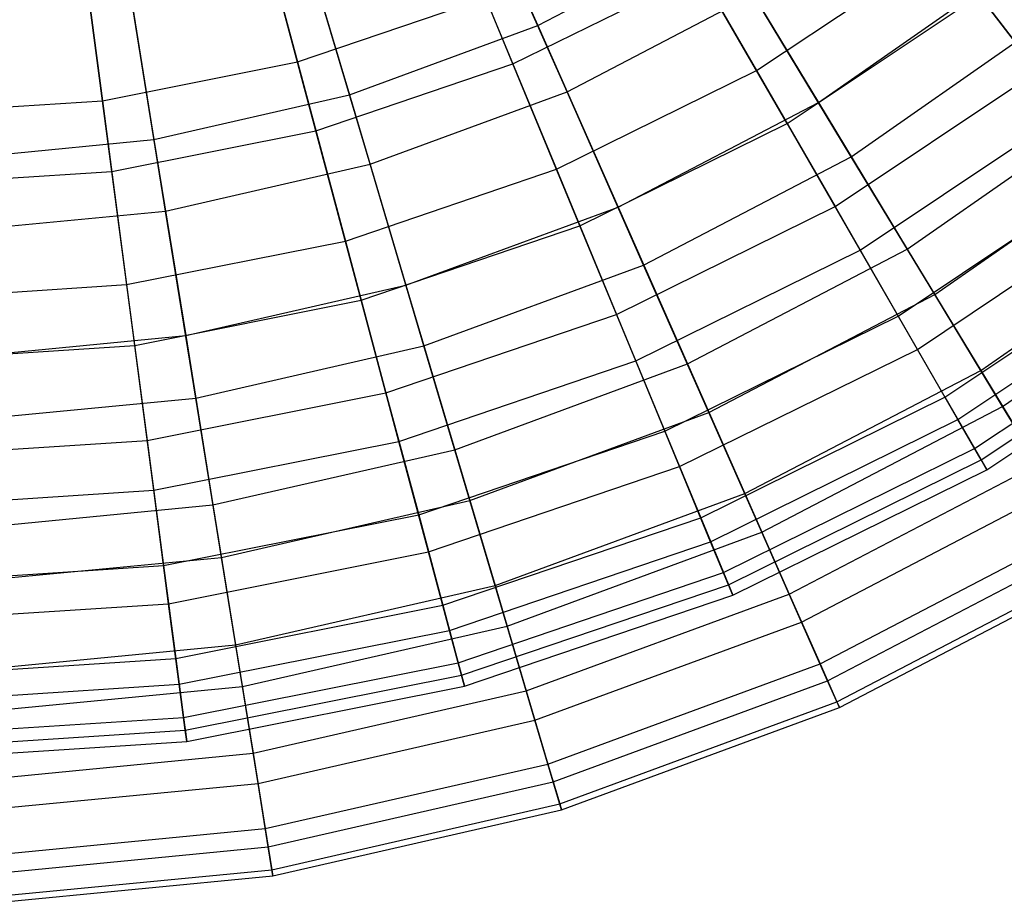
# Model space of a CAD drawing. Extents: x 0.2 to 40.1, y -6.7 to 6.7.
# Tile 393 of 516: x 27 to 28, y 1.1 to 2. Entities that reach past the tile are written whole.
import ezdxf

# ---------------------------------------------------------------- set-up
doc = ezdxf.new("R2010")
doc.units = 0
doc.header["$MEASUREMENT"] = 0
doc.layers.get('0').update_dxf_attribs({"color": 13, "linetype": 'CONTINUOUS'})

# ---------------------------------------------------------------- blocks, each defined once
blk = doc.blocks.new('SNOWBALL_XIV_PM3_STL')
at = {"color": 0}
for p, q in [((27.4361, 2.1939, 0.9599), (27.5281, 1.9862, 1.1442)), ((27.4361, 2.1939, 0.9599), (27.5281, 1.9862, 1.1442)), ((27.2268, 2.1571, 1.0634), (27.2825, 1.9492, 1.258)), ((27.2268, 2.1571, 1.0634), (27.2825, 1.9492, 1.258)), ((27.2711, 2.1332, 0.9599), (27.3358, 1.9154, 1.1442)), ((27.2711, 2.1332, 0.9599), (27.3358, 1.9154, 1.1442)), ((27.5027, 1.9471, 4.4242), (27.4238, 2.1374, 4.6286)), ((27.5027, 1.9471, 4.4242), (27.4238, 2.1374, 4.6286)), ((27.0553, 2.123, 1.0634), (27.0834, 1.9095, 1.258)), ((27.0553, 2.123, 1.0634), (27.0834, 1.9095, 1.258)), ((27.558, 1.9186, 4.5506), (27.4693, 2.1189, 4.7446)), ((27.558, 1.9186, 4.5506), (27.4693, 2.1189, 4.7446)), ((27.6568, 2.1042, 1.258), (27.7515, 1.9403, 1.478)), ((27.6568, 2.1042, 1.258), (27.7515, 1.9403, 1.478)), ((27.0998, 2.0941, 0.9599), (27.136, 1.8698, 1.1442)), ((27.0998, 2.0941, 0.9599), (27.136, 1.8698, 1.1442)), ((27.3014, 1.8787, 4.4242), (27.248, 2.0778, 4.6286)), ((27.3014, 1.8787, 4.4242), (27.248, 2.0778, 4.6286)), ((27.5281, 1.9862, 1.1442), (27.7097, 2.0809, 1.1442)), ((27.5281, 1.9862, 1.1442), (27.7097, 2.0809, 1.1442)), ((27.7097, 2.0809, 1.1442), (27.8148, 1.9076, 1.3552)), ((27.7097, 2.0809, 1.1442), (27.8148, 1.9076, 1.3552)), ((27.7515, 1.9403, 1.478), (27.9409, 2.0668, 1.478)), ((27.7515, 1.9403, 1.478), (27.9409, 2.0668, 1.478)), ((27.9409, 2.0668, 1.478), (28.0385, 1.9396, 1.7199)), ((27.9409, 2.0668, 1.478), (28.0385, 1.9396, 1.7199)), ((27.3568, 1.8446, 4.5506), (27.2945, 2.0545, 4.7446)), ((27.3568, 1.8446, 4.5506), (27.2945, 2.0545, 4.7446)), ((27.0929, 1.8373, 4.4242), (27.066, 2.0416, 4.6286)), ((27.0929, 1.8373, 4.4242), (27.066, 2.0416, 4.6286)), ((27.5027, 1.9471, 4.4242), (27.6933, 2.0411, 4.4242)), ((27.5027, 1.9471, 4.4242), (27.6933, 2.0411, 4.4242)), ((27.7828, 1.8861, 4.1958), (27.6933, 2.0411, 4.4242)), ((27.7828, 1.8861, 4.1958), (27.6933, 2.0411, 4.4242)), ((27.8148, 1.9076, 1.3552), (28.0041, 2.0397, 1.3552)), ((27.8148, 1.9076, 1.3552), (28.0041, 2.0397, 1.3552)), ((27.1478, 1.7969, 4.5506), (27.1129, 2.0131, 4.7446)), ((27.1478, 1.7969, 4.5506), (27.1129, 2.0131, 4.7446)), ((27.2825, 1.9492, 1.258), (27.4748, 2.0144, 1.258)), ((27.2825, 1.9492, 1.258), (27.4748, 2.0144, 1.258)), ((27.4748, 2.0144, 1.258), (27.5472, 1.8395, 1.478)), ((27.4748, 2.0144, 1.258), (27.5472, 1.8395, 1.478)), ((27.558, 1.9186, 4.5506), (27.748, 2.0178, 4.5506)), ((27.558, 1.9186, 4.5506), (27.748, 2.0178, 4.5506)), ((27.8482, 1.8524, 4.3311), (27.748, 2.0178, 4.5506)), ((27.8482, 1.8524, 4.3311), (27.748, 2.0178, 4.5506)), ((27.7828, 1.8861, 4.1958), (27.979, 2.0172, 4.1958)), ((27.7828, 1.8861, 4.1958), (27.979, 2.0172, 4.1958)), ((28.0697, 1.8989, 3.9468), (27.979, 2.0172, 4.1958)), ((28.0697, 1.8989, 3.9468), (27.979, 2.0172, 4.1958)), ((27.3358, 1.9154, 1.1442), (27.5281, 1.9862, 1.1442)), ((27.3358, 1.9154, 1.1442), (27.5281, 1.9862, 1.1442)), ((27.5281, 1.9862, 1.1442), (27.6101, 1.8009, 1.3552)), ((27.5281, 1.9862, 1.1442), (27.6101, 1.8009, 1.3552)), ((27.8482, 1.8524, 4.3311), (28.0444, 1.9893, 4.3311)), ((27.8482, 1.8524, 4.3311), (28.0444, 1.9893, 4.3311)), ((27.0834, 1.9095, 1.258), (27.2825, 1.9492, 1.258)), ((27.0834, 1.9095, 1.258), (27.2825, 1.9492, 1.258)), ((27.2825, 1.9492, 1.258), (27.3315, 1.7663, 1.478)), ((27.2825, 1.9492, 1.258), (27.3315, 1.7663, 1.478)), ((27.3014, 1.8787, 4.4242), (27.5027, 1.9471, 4.4242)), ((27.3014, 1.8787, 4.4242), (27.5027, 1.9471, 4.4242)), ((27.5711, 1.7817, 4.1958), (27.5027, 1.9471, 4.4242)), ((27.5711, 1.7817, 4.1958), (27.5027, 1.9471, 4.4242)), ((27.5472, 1.8395, 1.478), (27.7515, 1.9403, 1.478)), ((27.5472, 1.8395, 1.478), (27.7515, 1.9403, 1.478)), ((27.7515, 1.9403, 1.478), (27.8317, 1.8014, 1.7199)), ((27.7515, 1.9403, 1.478), (27.8317, 1.8014, 1.7199)), ((27.8317, 1.8014, 1.7199), (28.0385, 1.9396, 1.7199)), ((27.8317, 1.8014, 1.7199), (28.0385, 1.9396, 1.7199)), ((27.136, 1.8698, 1.1442), (27.3358, 1.9154, 1.1442)), ((27.136, 1.8698, 1.1442), (27.3358, 1.9154, 1.1442)), ((27.3358, 1.9154, 1.1442), (27.3934, 1.7211, 1.3552)), ((27.3358, 1.9154, 1.1442), (27.3934, 1.7211, 1.3552)), ((27.3568, 1.8446, 4.5506), (27.558, 1.9186, 4.5506)), ((27.3568, 1.8446, 4.5506), (27.558, 1.9186, 4.5506)), ((27.6362, 1.7418, 4.3311), (27.558, 1.9186, 4.5506)), ((27.6362, 1.7418, 4.3311), (27.558, 1.9186, 4.5506)), ((26.8808, 1.8963, 1.258), (27.0834, 1.9095, 1.258)), ((26.8808, 1.8963, 1.258), (27.0834, 1.9095, 1.258)), ((27.0834, 1.9095, 1.258), (27.1081, 1.7219, 1.478)), ((27.0834, 1.9095, 1.258), (27.1081, 1.7219, 1.478)), ((27.6101, 1.8009, 1.3552), (27.8148, 1.9076, 1.3552)), ((27.6101, 1.8009, 1.3552), (27.8148, 1.9076, 1.3552)), ((27.8148, 1.9076, 1.3552), (27.9055, 1.758, 1.5896)), ((27.8148, 1.9076, 1.3552), (27.9055, 1.758, 1.5896)), ((27.9055, 1.758, 1.5896), (28.1133, 1.9029, 1.5896)), ((27.9055, 1.758, 1.5896), (28.1133, 1.9029, 1.5896)), ((27.8573, 1.757, 3.9468), (28.0697, 1.8989, 3.9468)), ((27.8573, 1.757, 3.9468), (28.0697, 1.8989, 3.9468)), ((27.5711, 1.7817, 4.1958), (27.7828, 1.8861, 4.1958)), ((27.5711, 1.7817, 4.1958), (27.7828, 1.8861, 4.1958)), ((27.8573, 1.757, 3.9468), (27.7828, 1.8861, 4.1958)), ((27.8573, 1.757, 3.9468), (27.7828, 1.8861, 4.1958)), ((27.0929, 1.8373, 4.4242), (27.3014, 1.8787, 4.4242)), ((27.0929, 1.8373, 4.4242), (27.3014, 1.8787, 4.4242)), ((27.3477, 1.7059, 4.1958), (27.3014, 1.8787, 4.4242)), ((27.3477, 1.7059, 4.1958), (27.3014, 1.8787, 4.4242)), ((26.9321, 1.8501, 1.1442), (27.136, 1.8698, 1.1442)), ((26.9321, 1.8501, 1.1442), (27.136, 1.8698, 1.1442)), ((27.136, 1.8698, 1.1442), (27.1684, 1.6697, 1.3552)), ((27.136, 1.8698, 1.1442), (27.1684, 1.6697, 1.3552)), ((27.6362, 1.7418, 4.3311), (27.8482, 1.8524, 4.3311)), ((27.6362, 1.7418, 4.3311), (27.8482, 1.8524, 4.3311)), ((27.9336, 1.7116, 4.0893), (27.8482, 1.8524, 4.3311)), ((27.9336, 1.7116, 4.0893), (27.8482, 1.8524, 4.3311)), ((27.9336, 1.7116, 4.0893), (28.1471, 1.8605, 4.0893)), ((27.9336, 1.7116, 4.0893), (28.1471, 1.8605, 4.0893)), ((27.1478, 1.7969, 4.5506), (27.3568, 1.8446, 4.5506)), ((27.1478, 1.7969, 4.5506), (27.3568, 1.8446, 4.5506)), ((27.4118, 1.6592, 4.3311), (27.3568, 1.8446, 4.5506)), ((27.4118, 1.6592, 4.3311), (27.3568, 1.8446, 4.5506)), ((26.8808, 1.8234, 4.4242), (27.0929, 1.8373, 4.4242)), ((26.8808, 1.8234, 4.4242), (27.0929, 1.8373, 4.4242)), ((27.1163, 1.6598, 4.1958), (27.0929, 1.8373, 4.4242)), ((27.1163, 1.6598, 4.1958), (27.0929, 1.8373, 4.4242)), ((27.3315, 1.7663, 1.478), (27.5472, 1.8395, 1.478)), ((27.3315, 1.7663, 1.478), (27.5472, 1.8395, 1.478)), ((27.5472, 1.8395, 1.478), (27.6086, 1.6913, 1.7199)), ((27.5472, 1.8395, 1.478), (27.6086, 1.6913, 1.7199)), ((27.8962, 1.6897, 1.9798), (28.1171, 1.8372, 1.9798)), ((27.8962, 1.6897, 1.9798), (28.1171, 1.8372, 1.9798)), ((27.3934, 1.7211, 1.3552), (27.6101, 1.8009, 1.3552)), ((27.3934, 1.7211, 1.3552), (27.6101, 1.8009, 1.3552)), ((27.6086, 1.6913, 1.7199), (27.8317, 1.8014, 1.7199)), ((27.6086, 1.6913, 1.7199), (27.8317, 1.8014, 1.7199)), ((27.6101, 1.8009, 1.3552), (27.6809, 1.6408, 1.5896)), ((27.6101, 1.8009, 1.3552), (27.6809, 1.6408, 1.5896)), ((27.8317, 1.8014, 1.7199), (27.8962, 1.6897, 1.9798)), ((27.8317, 1.8014, 1.7199), (27.8962, 1.6897, 1.9798)), ((27.9158, 1.6557, 3.6812), (28.1409, 1.8062, 3.6812)), ((27.9158, 1.6557, 3.6812), (28.1409, 1.8062, 3.6812)), ((26.9344, 1.7763, 4.5506), (27.1478, 1.7969, 4.5506)), ((26.9344, 1.7763, 4.5506), (27.1478, 1.7969, 4.5506)), ((27.1787, 1.606, 4.3311), (27.1478, 1.7969, 4.5506)), ((27.1787, 1.606, 4.3311), (27.1478, 1.7969, 4.5506)), ((27.3477, 1.7059, 4.1958), (27.5711, 1.7817, 4.1958)), ((27.3477, 1.7059, 4.1958), (27.5711, 1.7817, 4.1958)), ((27.6282, 1.644, 3.9468), (27.5711, 1.7817, 4.1958)), ((27.6282, 1.644, 3.9468), (27.5711, 1.7817, 4.1958)), ((27.9805, 1.6342, 1.8439), (28.2035, 1.7897, 1.8439)), ((27.9805, 1.6342, 1.8439), (28.2035, 1.7897, 1.8439)), ((27.1081, 1.7219, 1.478), (27.3315, 1.7663, 1.478)), ((27.1081, 1.7219, 1.478), (27.3315, 1.7663, 1.478)), ((27.3315, 1.7663, 1.478), (27.373, 1.6114, 1.7199)), ((27.3315, 1.7663, 1.478), (27.373, 1.6114, 1.7199)), ((27.944, 1.6069, 2.2538), (28.1752, 1.7614, 2.2538)), ((27.944, 1.6069, 2.2538), (28.1752, 1.7614, 2.2538)), ((27.6282, 1.644, 3.9468), (27.8573, 1.757, 3.9468)), ((27.6282, 1.644, 3.9468), (27.8573, 1.757, 3.9468)), ((27.6809, 1.6408, 1.5896), (27.9055, 1.758, 1.5896)), ((27.6809, 1.6408, 1.5896), (27.9055, 1.758, 1.5896)), ((27.9158, 1.6557, 3.6812), (27.8573, 1.757, 3.9468)), ((27.9158, 1.6557, 3.6812), (27.8573, 1.757, 3.9468)), ((27.9055, 1.758, 1.5896), (27.9805, 1.6342, 1.8439)), ((27.9055, 1.758, 1.5896), (27.9805, 1.6342, 1.8439)), ((28.0029, 1.5974, 3.829), (28.2303, 1.7561, 3.829)), ((28.0029, 1.5974, 3.829), (28.2303, 1.7561, 3.829)), ((27.4118, 1.6592, 4.3311), (27.6362, 1.7418, 4.3311)), ((27.4118, 1.6592, 4.3311), (27.6362, 1.7418, 4.3311)), ((27.7029, 1.5912, 4.0893), (27.6362, 1.7418, 4.3311)), ((27.7029, 1.5912, 4.0893), (27.6362, 1.7418, 4.3311)), ((27.9572, 1.584, 3.4031), (28.1913, 1.7404, 3.4031)), ((27.9572, 1.584, 3.4031), (28.1913, 1.7404, 3.4031)), ((26.8808, 1.707, 1.478), (27.1081, 1.7219, 1.478)), ((26.8808, 1.707, 1.478), (27.1081, 1.7219, 1.478)), ((27.1081, 1.7219, 1.478), (27.129, 1.5628, 1.7199)), ((27.1081, 1.7219, 1.478), (27.129, 1.5628, 1.7199)), ((27.1684, 1.6697, 1.3552), (27.3934, 1.7211, 1.3552)), ((27.1684, 1.6697, 1.3552), (27.3934, 1.7211, 1.3552)), ((27.3934, 1.7211, 1.3552), (27.4432, 1.5533, 1.5896)), ((27.3934, 1.7211, 1.3552), (27.4432, 1.5533, 1.5896)), ((27.7029, 1.5912, 4.0893), (27.9336, 1.7116, 4.0893)), ((27.7029, 1.5912, 4.0893), (27.9336, 1.7116, 4.0893)), ((28.0029, 1.5974, 3.829), (27.9336, 1.7116, 4.0893)), ((28.0029, 1.5974, 3.829), (27.9336, 1.7116, 4.0893)), ((27.9743, 1.5544, 2.5376), (28.2122, 1.7133, 2.5376)), ((27.9743, 1.5544, 2.5376), (28.2122, 1.7133, 2.5376)), ((27.1163, 1.6598, 4.1958), (27.3477, 1.7059, 4.1958)), ((27.1163, 1.6598, 4.1958), (27.3477, 1.7059, 4.1958)), ((27.3863, 1.5618, 3.9468), (27.3477, 1.7059, 4.1958)), ((27.3863, 1.5618, 3.9468), (27.3477, 1.7059, 4.1958)), ((27.981, 1.5428, 3.1168), (28.2203, 1.7027, 3.1168)), ((27.981, 1.5428, 3.1168), (28.2203, 1.7027, 3.1168)), ((27.373, 1.6114, 1.7199), (27.6086, 1.6913, 1.7199)), ((27.373, 1.6114, 1.7199), (27.6086, 1.6913, 1.7199)), ((27.6086, 1.6913, 1.7199), (27.6579, 1.5722, 1.9798)), ((27.6086, 1.6913, 1.7199), (27.6579, 1.5722, 1.9798)), ((27.9867, 1.5329, 2.8268), (28.2272, 1.6936, 2.8268)), ((27.9867, 1.5329, 2.8268), (28.2272, 1.6936, 2.8268)), ((27.6579, 1.5722, 1.9798), (27.8962, 1.6897, 1.9798)), ((27.6579, 1.5722, 1.9798), (27.8962, 1.6897, 1.9798)), ((27.8962, 1.6897, 1.9798), (27.944, 1.6069, 2.2538)), ((27.8962, 1.6897, 1.9798), (27.944, 1.6069, 2.2538)), ((26.9386, 1.6476, 1.3552), (27.1684, 1.6697, 1.3552)), ((26.9386, 1.6476, 1.3552), (27.1684, 1.6697, 1.3552)), ((27.1684, 1.6697, 1.3552), (27.1963, 1.497, 1.5896)), ((27.1684, 1.6697, 1.3552), (27.1963, 1.497, 1.5896)), ((26.8808, 1.6444, 4.1958), (27.1163, 1.6598, 4.1958)), ((26.8808, 1.6444, 4.1958), (27.1163, 1.6598, 4.1958)), ((27.1357, 1.512, 3.9468), (27.1163, 1.6598, 4.1958)), ((27.1357, 1.512, 3.9468), (27.1163, 1.6598, 4.1958)), ((27.1787, 1.606, 4.3311), (27.4118, 1.6592, 4.3311)), ((27.1787, 1.606, 4.3311), (27.4118, 1.6592, 4.3311)), ((27.4587, 1.5014, 4.0893), (27.4118, 1.6592, 4.3311)), ((27.4587, 1.5014, 4.0893), (27.4118, 1.6592, 4.3311)), ((27.6729, 1.536, 3.6812), (27.9158, 1.6557, 3.6812)), ((27.6729, 1.536, 3.6812), (27.9158, 1.6557, 3.6812)), ((27.9572, 1.584, 3.4031), (27.9158, 1.6557, 3.6812)), ((27.9572, 1.584, 3.4031), (27.9158, 1.6557, 3.6812)), ((27.3863, 1.5618, 3.9468), (27.6282, 1.644, 3.9468)), ((27.3863, 1.5618, 3.9468), (27.6282, 1.644, 3.9468)), ((27.4432, 1.5533, 1.5896), (27.6809, 1.6408, 1.5896)), ((27.4432, 1.5533, 1.5896), (27.6809, 1.6408, 1.5896)), ((27.6729, 1.536, 3.6812), (27.6282, 1.644, 3.9468)), ((27.6729, 1.536, 3.6812), (27.6282, 1.644, 3.9468)), ((27.6809, 1.6408, 1.5896), (27.7395, 1.5085, 1.8439)), ((27.6809, 1.6408, 1.5896), (27.7395, 1.5085, 1.8439)), ((27.7395, 1.5085, 1.8439), (27.9805, 1.6342, 1.8439)), ((27.7395, 1.5085, 1.8439), (27.9805, 1.6342, 1.8439)), ((27.9805, 1.6342, 1.8439), (28.0387, 1.5383, 2.1141)), ((27.9805, 1.6342, 1.8439), (28.0387, 1.5383, 2.1141)), ((27.129, 1.5628, 1.7199), (27.373, 1.6114, 1.7199)), ((27.129, 1.5628, 1.7199), (27.373, 1.6114, 1.7199)), ((27.373, 1.6114, 1.7199), (27.4064, 1.4868, 1.9798)), ((27.373, 1.6114, 1.7199), (27.4064, 1.4868, 1.9798)), ((26.9406, 1.5831, 4.3311), (27.1787, 1.606, 4.3311)), ((26.9406, 1.5831, 4.3311), (27.1787, 1.606, 4.3311)), ((27.2049, 1.4434, 4.0893), (27.1787, 1.606, 4.3311)), ((27.2049, 1.4434, 4.0893), (27.1787, 1.606, 4.3311)), ((27.6945, 1.4839, 2.2538), (27.944, 1.6069, 2.2538)), ((27.6945, 1.4839, 2.2538), (27.944, 1.6069, 2.2538)), ((27.944, 1.6069, 2.2538), (27.9743, 1.5544, 2.5376)), ((27.944, 1.6069, 2.2538), (27.9743, 1.5544, 2.5376)), ((27.4587, 1.5014, 4.0893), (27.7029, 1.5912, 4.0893)), ((27.4587, 1.5014, 4.0893), (27.7029, 1.5912, 4.0893)), ((27.7569, 1.4691, 3.829), (27.7029, 1.5912, 4.0893)), ((27.7569, 1.4691, 3.829), (27.7029, 1.5912, 4.0893)), ((27.7569, 1.4691, 3.829), (28.0029, 1.5974, 3.829)), ((27.7569, 1.4691, 3.829), (28.0029, 1.5974, 3.829)), ((28.0549, 1.5116, 3.5541), (28.0029, 1.5974, 3.829)), ((28.0549, 1.5116, 3.5541), (28.0029, 1.5974, 3.829)), ((27.7046, 1.4594, 3.4031), (27.9572, 1.584, 3.4031)), ((27.7046, 1.4594, 3.4031), (27.9572, 1.584, 3.4031)), ((27.981, 1.5428, 3.1168), (27.9572, 1.584, 3.4031)), ((27.981, 1.5428, 3.1168), (27.9572, 1.584, 3.4031)), ((27.4064, 1.4868, 1.9798), (27.6579, 1.5722, 1.9798)), ((27.4064, 1.4868, 1.9798), (27.6579, 1.5722, 1.9798)), ((27.6579, 1.5722, 1.9798), (27.6945, 1.4839, 2.2538)), ((27.6579, 1.5722, 1.9798), (27.6945, 1.4839, 2.2538)), ((26.8808, 1.5466, 1.7199), (27.129, 1.5628, 1.7199)), ((26.8808, 1.5466, 1.7199), (27.129, 1.5628, 1.7199)), ((27.129, 1.5628, 1.7199), (27.1459, 1.435, 1.9798)), ((27.129, 1.5628, 1.7199), (27.1459, 1.435, 1.9798)), ((27.1357, 1.512, 3.9468), (27.3863, 1.5618, 3.9468)), ((27.1357, 1.512, 3.9468), (27.3863, 1.5618, 3.9468)), ((27.4165, 1.4489, 3.6812), (27.3863, 1.5618, 3.9468)), ((27.4165, 1.4489, 3.6812), (27.3863, 1.5618, 3.9468)), ((27.1963, 1.497, 1.5896), (27.4432, 1.5533, 1.5896)), ((27.1963, 1.497, 1.5896), (27.4432, 1.5533, 1.5896)), ((27.4432, 1.5533, 1.5896), (27.4844, 1.4146, 1.8439)), ((27.4432, 1.5533, 1.5896), (27.4844, 1.4146, 1.8439)), ((27.7177, 1.4278, 2.5376), (27.9743, 1.5544, 2.5376)), ((27.7177, 1.4278, 2.5376), (27.9743, 1.5544, 2.5376)), ((27.9743, 1.5544, 2.5376), (27.9867, 1.5329, 2.8268)), ((27.9743, 1.5544, 2.5376), (27.9867, 1.5329, 2.8268)), ((27.7228, 1.4155, 3.1168), (27.981, 1.5428, 3.1168)), ((27.7228, 1.4155, 3.1168), (27.981, 1.5428, 3.1168)), ((27.9867, 1.5329, 2.8268), (27.981, 1.5428, 3.1168)), ((27.9867, 1.5329, 2.8268), (27.981, 1.5428, 3.1168)), ((27.4165, 1.4489, 3.6812), (27.6729, 1.536, 3.6812)), ((27.4165, 1.4489, 3.6812), (27.6729, 1.536, 3.6812)), ((27.7046, 1.4594, 3.4031), (27.6729, 1.536, 3.6812)), ((27.7046, 1.4594, 3.4031), (27.6729, 1.536, 3.6812)), ((27.7272, 1.4049, 2.8268), (27.9867, 1.5329, 2.8268)), ((27.7272, 1.4049, 2.8268), (27.9867, 1.5329, 2.8268)), ((27.7849, 1.4059, 2.1141), (28.0387, 1.5383, 2.1141)), ((27.7849, 1.4059, 2.1141), (28.0387, 1.5383, 2.1141)), ((26.8808, 1.4953, 3.9468), (27.1357, 1.512, 3.9468)), ((26.8808, 1.4953, 3.9468), (27.1357, 1.512, 3.9468)), ((27.151, 1.3961, 3.6812), (27.1357, 1.512, 3.9468)), ((27.151, 1.3961, 3.6812), (27.1357, 1.512, 3.9468)), ((27.7976, 1.3774, 3.5541), (28.0549, 1.5116, 3.5541)), ((27.7976, 1.3774, 3.5541), (28.0549, 1.5116, 3.5541)), ((27.2049, 1.4434, 4.0893), (27.4587, 1.5014, 4.0893)), ((27.2049, 1.4434, 4.0893), (27.4587, 1.5014, 4.0893)), ((27.4967, 1.3733, 3.829), (27.4587, 1.5014, 4.0893)), ((27.4967, 1.3733, 3.829), (27.4587, 1.5014, 4.0893)), ((27.4844, 1.4146, 1.8439), (27.7395, 1.5085, 1.8439)), ((27.4844, 1.4146, 1.8439), (27.7395, 1.5085, 1.8439)), ((27.7395, 1.5085, 1.8439), (27.7849, 1.4059, 2.1141)), ((27.7395, 1.5085, 1.8439), (27.7849, 1.4059, 2.1141)), ((26.9442, 1.4726, 1.5896), (27.1963, 1.497, 1.5896)), ((26.9442, 1.4726, 1.5896), (27.1963, 1.497, 1.5896)), ((27.1963, 1.497, 1.5896), (27.2194, 1.3541, 1.8439)), ((27.1963, 1.497, 1.5896), (27.2194, 1.3541, 1.8439)), ((27.1459, 1.435, 1.9798), (27.4064, 1.4868, 1.9798)), ((27.1459, 1.435, 1.9798), (27.4064, 1.4868, 1.9798)), ((27.4064, 1.4868, 1.9798), (27.4311, 1.3945, 2.2538)), ((27.4064, 1.4868, 1.9798), (27.4311, 1.3945, 2.2538)), ((27.4311, 1.3945, 2.2538), (27.6945, 1.4839, 2.2538)), ((27.4311, 1.3945, 2.2538), (27.6945, 1.4839, 2.2538)), ((27.6945, 1.4839, 2.2538), (27.7177, 1.4278, 2.5376)), ((27.6945, 1.4839, 2.2538), (27.7177, 1.4278, 2.5376)), ((27.4967, 1.3733, 3.829), (27.7569, 1.4691, 3.829)), ((27.4967, 1.3733, 3.829), (27.7569, 1.4691, 3.829)), ((27.7976, 1.3774, 3.5541), (27.7569, 1.4691, 3.829)), ((27.7976, 1.3774, 3.5541), (27.7569, 1.4691, 3.829)), ((27.8165, 1.3347, 2.3961), (28.0791, 1.4717, 2.3961)), ((27.8165, 1.3347, 2.3961), (28.0791, 1.4717, 2.3961)), ((27.438, 1.3689, 3.4031), (27.7046, 1.4594, 3.4031)), ((27.438, 1.3689, 3.4031), (27.7046, 1.4594, 3.4031)), ((27.7228, 1.4155, 3.1168), (27.7046, 1.4594, 3.4031)), ((27.7228, 1.4155, 3.1168), (27.7046, 1.4594, 3.4031)), ((27.151, 1.3961, 3.6812), (27.4165, 1.4489, 3.6812)), ((27.151, 1.3961, 3.6812), (27.4165, 1.4489, 3.6812)), ((27.438, 1.3689, 3.4031), (27.4165, 1.4489, 3.6812)), ((27.438, 1.3689, 3.4031), (27.4165, 1.4489, 3.6812)), ((27.8241, 1.3174, 3.269), (28.0889, 1.4555, 3.269)), ((27.8241, 1.3174, 3.269), (28.0889, 1.4555, 3.269)), ((26.9459, 1.4185, 4.0893), (27.2049, 1.4434, 4.0893)), ((26.9459, 1.4185, 4.0893), (27.2049, 1.4434, 4.0893)), ((27.2263, 1.3116, 3.829), (27.2049, 1.4434, 4.0893)), ((27.2263, 1.3116, 3.829), (27.2049, 1.4434, 4.0893)), ((26.8808, 1.4176, 1.9798), (27.1459, 1.435, 1.9798)), ((26.8808, 1.4176, 1.9798), (27.1459, 1.435, 1.9798)), ((27.1459, 1.435, 1.9798), (27.1583, 1.3402, 2.2538)), ((27.1459, 1.435, 1.9798), (27.1583, 1.3402, 2.2538)), ((27.8336, 1.2959, 2.6855), (28.1011, 1.4354, 2.6855)), ((27.8336, 1.2959, 2.6855), (28.1011, 1.4354, 2.6855)), ((27.8362, 1.2901, 2.978), (28.1044, 1.43, 2.978)), ((27.8362, 1.2901, 2.978), (28.1044, 1.43, 2.978)), ((27.4468, 1.3359, 2.5376), (27.7177, 1.4278, 2.5376)), ((27.4468, 1.3359, 2.5376), (27.7177, 1.4278, 2.5376)), ((27.7177, 1.4278, 2.5376), (27.7272, 1.4049, 2.8268)), ((27.7177, 1.4278, 2.5376), (27.7272, 1.4049, 2.8268)), ((27.2194, 1.3541, 1.8439), (27.4844, 1.4146, 1.8439)), ((27.2194, 1.3541, 1.8439), (27.4844, 1.4146, 1.8439)), ((27.4503, 1.323, 3.1168), (27.7228, 1.4155, 3.1168)), ((27.4503, 1.323, 3.1168), (27.7228, 1.4155, 3.1168)), ((27.4844, 1.4146, 1.8439), (27.5163, 1.3071, 2.1141)), ((27.4844, 1.4146, 1.8439), (27.5163, 1.3071, 2.1141)), ((27.7272, 1.4049, 2.8268), (27.7228, 1.4155, 3.1168)), ((27.7272, 1.4049, 2.8268), (27.7228, 1.4155, 3.1168)), ((27.4533, 1.3119, 2.8268), (27.7272, 1.4049, 2.8268)), ((27.4533, 1.3119, 2.8268), (27.7272, 1.4049, 2.8268)), ((27.5163, 1.3071, 2.1141), (27.7849, 1.4059, 2.1141)), ((27.5163, 1.3071, 2.1141), (27.7849, 1.4059, 2.1141)), ((27.7849, 1.4059, 2.1141), (27.8165, 1.3347, 2.3961)), ((27.7849, 1.4059, 2.1141), (27.8165, 1.3347, 2.3961)), ((26.8808, 1.3784, 3.6812), (27.151, 1.3961, 3.6812)), ((26.8808, 1.3784, 3.6812), (27.151, 1.3961, 3.6812)), ((27.1618, 1.314, 3.4031), (27.151, 1.3961, 3.6812)), ((27.1618, 1.314, 3.4031), (27.151, 1.3961, 3.6812)), ((27.1583, 1.3402, 2.2538), (27.4311, 1.3945, 2.2538)), ((27.1583, 1.3402, 2.2538), (27.4311, 1.3945, 2.2538)), ((27.4311, 1.3945, 2.2538), (27.4468, 1.3359, 2.5376)), ((27.4311, 1.3945, 2.2538), (27.4468, 1.3359, 2.5376)), ((27.1618, 1.314, 3.4031), (27.438, 1.3689, 3.4031)), ((27.1618, 1.314, 3.4031), (27.438, 1.3689, 3.4031)), ((27.2263, 1.3116, 3.829), (27.4967, 1.3733, 3.829)), ((27.2263, 1.3116, 3.829), (27.4967, 1.3733, 3.829)), ((27.4503, 1.323, 3.1168), (27.438, 1.3689, 3.4031)), ((27.4503, 1.323, 3.1168), (27.438, 1.3689, 3.4031)), ((27.5252, 1.2771, 3.5541), (27.4967, 1.3733, 3.829)), ((27.5252, 1.2771, 3.5541), (27.4967, 1.3733, 3.829)), ((27.5252, 1.2771, 3.5541), (27.7976, 1.3774, 3.5541)), ((27.5252, 1.2771, 3.5541), (27.7976, 1.3774, 3.5541)), ((27.8241, 1.3174, 3.269), (27.7976, 1.3774, 3.5541)), ((27.8241, 1.3174, 3.269), (27.7976, 1.3774, 3.5541)), ((26.9488, 1.328, 1.8439), (27.2194, 1.3541, 1.8439)), ((26.9488, 1.328, 1.8439), (27.2194, 1.3541, 1.8439)), ((27.2194, 1.3541, 1.8439), (27.2373, 1.2434, 2.1141)), ((27.2194, 1.3541, 1.8439), (27.2373, 1.2434, 2.1141)), ((26.8808, 1.322, 2.2538), (27.1583, 1.3402, 2.2538)), ((26.8808, 1.322, 2.2538), (27.1583, 1.3402, 2.2538)), ((27.1583, 1.3402, 2.2538), (27.1663, 1.2801, 2.5376)), ((27.1583, 1.3402, 2.2538), (27.1663, 1.2801, 2.5376)), ((27.1663, 1.2801, 2.5376), (27.4468, 1.3359, 2.5376)), ((27.1663, 1.2801, 2.5376), (27.4468, 1.3359, 2.5376)), ((27.4468, 1.3359, 2.5376), (27.4533, 1.3119, 2.8268)), ((27.4468, 1.3359, 2.5376), (27.4533, 1.3119, 2.8268)), ((27.5385, 1.2324, 2.3961), (27.8165, 1.3347, 2.3961)), ((27.5385, 1.2324, 2.3961), (27.8165, 1.3347, 2.3961)), ((27.8165, 1.3347, 2.3961), (27.8336, 1.2959, 2.6855)), ((27.8165, 1.3347, 2.3961), (27.8336, 1.2959, 2.6855)), ((27.168, 1.2669, 3.1168), (27.4503, 1.323, 3.1168)), ((27.168, 1.2669, 3.1168), (27.4503, 1.323, 3.1168)), ((27.4533, 1.3119, 2.8268), (27.4503, 1.323, 3.1168)), ((27.4533, 1.3119, 2.8268), (27.4503, 1.323, 3.1168)), ((26.8808, 1.2956, 3.4031), (27.1618, 1.314, 3.4031)), ((26.8808, 1.2956, 3.4031), (27.1618, 1.314, 3.4031)), ((26.9502, 1.285, 3.829), (27.2263, 1.3116, 3.829)), ((26.9502, 1.285, 3.829), (27.2263, 1.3116, 3.829)), ((27.168, 1.2669, 3.1168), (27.1618, 1.314, 3.4031)), ((27.168, 1.2669, 3.1168), (27.1618, 1.314, 3.4031)), ((27.1695, 1.2555, 2.8268), (27.4533, 1.3119, 2.8268)), ((27.1695, 1.2555, 2.8268), (27.4533, 1.3119, 2.8268)), ((27.2423, 1.2126, 3.5541), (27.2263, 1.3116, 3.829)), ((27.2423, 1.2126, 3.5541), (27.2263, 1.3116, 3.829)), ((27.5439, 1.2142, 3.269), (27.8241, 1.3174, 3.269)), ((27.5439, 1.2142, 3.269), (27.8241, 1.3174, 3.269)), ((27.8362, 1.2901, 2.978), (27.8241, 1.3174, 3.269)), ((27.8362, 1.2901, 2.978), (27.8241, 1.3174, 3.269)), ((27.2373, 1.2434, 2.1141), (27.5163, 1.3071, 2.1141)), ((27.2373, 1.2434, 2.1141), (27.5163, 1.3071, 2.1141)), ((27.5163, 1.3071, 2.1141), (27.5385, 1.2324, 2.3961)), ((27.5163, 1.3071, 2.1141), (27.5385, 1.2324, 2.3961)), ((27.5506, 1.1917, 2.6855), (27.8336, 1.2959, 2.6855)), ((27.5506, 1.1917, 2.6855), (27.8336, 1.2959, 2.6855)), ((27.5524, 1.1856, 2.978), (27.8362, 1.2901, 2.978)), ((27.5524, 1.1856, 2.978), (27.8362, 1.2901, 2.978)), ((27.8336, 1.2959, 2.6855), (27.8362, 1.2901, 2.978)), ((27.8336, 1.2959, 2.6855), (27.8362, 1.2901, 2.978)), ((26.8808, 1.2614, 2.5376), (27.1663, 1.2801, 2.5376)), ((26.8808, 1.2614, 2.5376), (27.1663, 1.2801, 2.5376)), ((27.1663, 1.2801, 2.5376), (27.1695, 1.2555, 2.8268)), ((27.1663, 1.2801, 2.5376), (27.1695, 1.2555, 2.8268)), ((27.2423, 1.2126, 3.5541), (27.5252, 1.2771, 3.5541)), ((27.2423, 1.2126, 3.5541), (27.5252, 1.2771, 3.5541)), ((27.5439, 1.2142, 3.269), (27.5252, 1.2771, 3.5541)), ((27.5439, 1.2142, 3.269), (27.5252, 1.2771, 3.5541)), ((26.8808, 1.248, 3.1168), (27.168, 1.2669, 3.1168)), ((26.8808, 1.248, 3.1168), (27.168, 1.2669, 3.1168)), ((27.1695, 1.2555, 2.8268), (27.168, 1.2669, 3.1168)), ((27.1695, 1.2555, 2.8268), (27.168, 1.2669, 3.1168)), ((26.8808, 1.2366, 2.8268), (27.1695, 1.2555, 2.8268)), ((26.8808, 1.2366, 2.8268), (27.1695, 1.2555, 2.8268)), ((26.9524, 1.2159, 2.1141), (27.2373, 1.2434, 2.1141)), ((26.9524, 1.2159, 2.1141), (27.2373, 1.2434, 2.1141)), ((27.2373, 1.2434, 2.1141), (27.2497, 1.1665, 2.3961)), ((27.2373, 1.2434, 2.1141), (27.2497, 1.1665, 2.3961)), ((27.2497, 1.1665, 2.3961), (27.5385, 1.2324, 2.3961)), ((27.2497, 1.1665, 2.3961), (27.5385, 1.2324, 2.3961)), ((27.5385, 1.2324, 2.3961), (27.5506, 1.1917, 2.6855)), ((27.5385, 1.2324, 2.3961), (27.5506, 1.1917, 2.6855)), ((26.9534, 1.1847, 3.5541), (27.2423, 1.2126, 3.5541)), ((26.9534, 1.1847, 3.5541), (27.2423, 1.2126, 3.5541)), ((27.2527, 1.1478, 3.269), (27.2423, 1.2126, 3.5541)), ((27.2527, 1.1478, 3.269), (27.2423, 1.2126, 3.5541)), ((27.2527, 1.1478, 3.269), (27.5439, 1.2142, 3.269)), ((27.2527, 1.1478, 3.269), (27.5439, 1.2142, 3.269)), ((27.5524, 1.1856, 2.978), (27.5439, 1.2142, 3.269)), ((27.5524, 1.1856, 2.978), (27.5439, 1.2142, 3.269)), ((27.2565, 1.1246, 2.6855), (27.5506, 1.1917, 2.6855)), ((27.2565, 1.1246, 2.6855), (27.5506, 1.1917, 2.6855)), ((27.5506, 1.1917, 2.6855), (27.5524, 1.1856, 2.978)), ((27.5506, 1.1917, 2.6855), (27.5524, 1.1856, 2.978)), ((27.2575, 1.1183, 2.978), (27.5524, 1.1856, 2.978)), ((27.2575, 1.1183, 2.978), (27.5524, 1.1856, 2.978)), ((26.9549, 1.138, 2.3961), (27.2497, 1.1665, 2.3961)), ((26.9549, 1.138, 2.3961), (27.2497, 1.1665, 2.3961)), ((27.2497, 1.1665, 2.3961), (27.2565, 1.1246, 2.6855)), ((27.2497, 1.1665, 2.3961), (27.2565, 1.1246, 2.6855)), ((26.9555, 1.1191, 3.269), (27.2527, 1.1478, 3.269)), ((26.9555, 1.1191, 3.269), (27.2527, 1.1478, 3.269)), ((27.2575, 1.1183, 2.978), (27.2527, 1.1478, 3.269)), ((27.2575, 1.1183, 2.978), (27.2527, 1.1478, 3.269)), ((26.9563, 1.0956, 2.6855), (27.2565, 1.1246, 2.6855)), ((26.9563, 1.0956, 2.6855), (27.2565, 1.1246, 2.6855)), ((26.9565, 1.0893, 2.978), (27.2575, 1.1183, 2.978)), ((26.9565, 1.0893, 2.978), (27.2575, 1.1183, 2.978)), ((27.2565, 1.1246, 2.6855), (27.2575, 1.1183, 2.978)), ((27.2565, 1.1246, 2.6855), (27.2575, 1.1183, 2.978))]:
    blk.add_line(p, q, dxfattribs=at)
blk = doc.blocks.new('GRUPUJ_1')
at = {"color": 0}
blk.add_blockref('SNOWBALL_XIV_PM3_STL', (-0.2062, 6.6596, -0.5119), dxfattribs=at)

msp = doc.modelspace()

# ---------------------------------------------------------------- block references
at = {"color": 0}
msp.add_blockref('GRUPUJ_1', (0.2062, -6.6596, 0.5119), dxfattribs=at)

doc.saveas('drawing.dxf')
